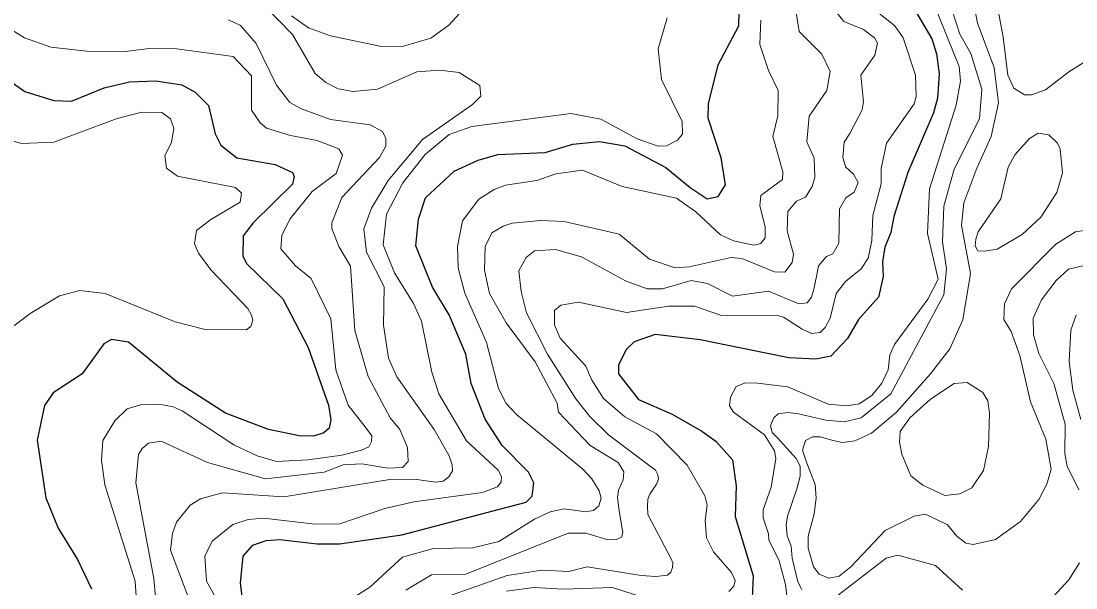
# Model space of a CAD drawing. Extents: x 673.6 to 698.9, y 7012 to 7040.1.
# Drawn here: x 675.127 to 676.673, y 7035.172 to 7036.003 of the extents above; entities that cross this region are included whole.
import ezdxf

# ---------------------------------------------------------------- set-up
doc = ezdxf.new("R2010")
doc.units = 0
doc.header["$LTSCALE"] = 0.032
doc.layers.add('1', color=7, linetype='Continuous', lineweight=25)
doc.layers.add('2', color=7, linetype='Continuous', lineweight=13)

msp = doc.modelspace()

# ---------------------------------------------------------------- linework, layer by layer
at = {"layer": '1'}
for points in [[(676.4281, 7036.035), (676.4617, 7035.9771), (676.4684, 7035.9553), (676.4725, 7035.926), (676.47, 7035.8904), (676.4642, 7035.8686), (676.4263, 7035.7811), (676.4061, 7035.7167), (676.4018, 7035.6932), (676.3929, 7035.6718), (676.3895, 7035.6504), (676.3902, 7035.6288), (676.3837, 7035.5986), (676.3544, 7035.5657), (676.3383, 7035.538), (676.3136, 7035.5121), (676.2918, 7035.5076), (676.2522, 7035.5095), (676.1219, 7035.5359), (676.0563, 7035.5439), (676.0252, 7035.533), (676.0139, 7035.5218), (676.0024, 7035.4985), (676.0024, 7035.4861), (676.0317, 7035.4482), (676.0809, 7035.4267), (676.1248, 7035.4022), (676.1453, 7035.3871), (676.1694, 7035.36), (676.1749, 7035.3217), (676.1734, 7035.2771), (676.1996, 7035.1899), (676.1985, 7035.1576)], [(676.0717, 7035.7887), (676.1073, 7035.759), (676.1324, 7035.7424), (676.1484, 7035.7461), (676.1591, 7035.7631), (676.1528, 7035.8026), (676.1339, 7035.861), (676.1342, 7035.8817), (676.1485, 7035.939), (676.1787, 7035.996), (676.1799, 7036.0363)], [(675.0791, 7035.9373), (675.1325, 7035.8997), (675.1749, 7035.8867), (675.2008, 7035.886), (675.2488, 7035.9051), (675.2858, 7035.914), (675.3245, 7035.9154), (675.3626, 7035.9098), (675.3819, 7035.899), (675.4015, 7035.8792), (675.4111, 7035.8381), (675.4198, 7035.8211), (675.4431, 7035.8029), (675.4995, 7035.793), (675.5248, 7035.7811), (675.5273, 7035.7752), (675.5246, 7035.7639), (675.4672, 7035.7072), (675.4522, 7035.6882), (675.4517, 7035.6586), (675.4578, 7035.6473), (675.5104, 7035.596), (675.5475, 7035.5245), (675.5773, 7035.4401), (675.5808, 7035.4184), (675.5786, 7035.4063), (675.5708, 7035.3995), (675.5553, 7035.3946), (675.5344, 7035.3953), (675.4896, 7035.4043), (675.4263, 7035.4282), (675.3556, 7035.4737), (675.2841, 7035.5325), (675.2592, 7035.5364), (675.2484, 7035.5302), (675.2162, 7035.4862), (675.1739, 7035.4582), (675.161, 7035.4397), (675.1504, 7035.3887), (675.1631, 7035.3042), (675.181, 7035.2598), (675.2098, 7035.2137), (675.23, 7035.1709)], [(675.8254, 7035.8077), (675.8951, 7035.8103), (675.9354, 7035.8227), (675.9748, 7035.8267), (676.0119, 7035.8202), (676.0717, 7035.7887)], [(675.4583, 7035.1015), (675.4486, 7035.1791), (675.4525, 7035.2185), (675.4664, 7035.2347), (675.4863, 7035.2416), (675.506, 7035.2433), (675.561, 7035.237), (675.5935, 7035.237), (675.6851, 7035.2501), (675.8673, 7035.2981), (675.8757, 7035.3066), (675.8782, 7035.3263), (675.8706, 7035.342), (675.832, 7035.3809), (675.8069, 7035.4198), (675.7866, 7035.4719), (675.7789, 7035.515), (675.7544, 7035.5725), (675.7296, 7035.6132), (675.7052, 7035.6739), (675.7095, 7035.7126), (675.7196, 7035.7442), (675.7617, 7035.7833), (675.7966, 7035.7995), (675.8254, 7035.8077)]]:
    msp.add_lwpolyline(points, dxfattribs=at)
at = {"layer": '2'}
for points in [[(676.512, 7036.0889), (676.5285, 7036.0002), (676.553, 7035.9353), (676.5595, 7035.8835), (676.5487, 7035.8338), (676.5274, 7035.7876), (676.5086, 7035.7368), (676.5051, 7035.7038), (676.5184, 7035.6329), (676.507, 7035.5653), (676.4878, 7035.5229), (676.4597, 7035.4862), (676.4097, 7035.4296), (676.3732, 7035.3991), (676.3488, 7035.388), (676.3309, 7035.3856), (676.317, 7035.3885), (676.2982, 7035.3936), (676.287, 7035.3936), (676.2767, 7035.3881), (676.2721, 7035.3742), (676.2783, 7035.3549), (676.2907, 7035.3237), (676.2922, 7035.3036), (676.2891, 7035.2806), (676.2803, 7035.2482), (676.2802, 7035.2305), (676.2884, 7035.203), (676.2966, 7035.1924), (676.3105, 7035.1865), (676.3258, 7035.1895), (676.3429, 7035.2033), (676.3935, 7035.2564), (676.4358, 7035.2773), (676.4524, 7035.2802), (676.4844, 7035.2647), (676.4982, 7035.248), (676.5115, 7035.2376), (676.5222, 7035.236), (676.5551, 7035.2431), (676.5914, 7035.2694), (676.6187, 7035.3016), (676.63, 7035.3243), (676.6367, 7035.3464), (676.6286, 7035.3901), (676.6062, 7035.445), (676.5905, 7035.5128), (676.5779, 7035.5483), (676.5671, 7035.5659), (676.5681, 7035.5888), (676.5783, 7035.6104), (676.6434, 7035.6763), (676.6724, 7035.6941), (676.6948, 7035.6977)], [(676.7125, 7035.9602), (676.6625, 7035.9286), (676.6282, 7035.9022), (676.6079, 7035.8951), (676.5977, 7035.895), (676.5819, 7035.9048), (676.573, 7035.9238), (676.566, 7035.9795), (676.5495, 7036.0688)], [(675.7997, 7036.048), (675.7537, 7035.9971), (675.7276, 7035.9779), (675.6872, 7035.9665), (675.6549, 7035.9657), (675.5802, 7035.9816), (675.5479, 7035.9931), (675.5231, 7036.0111)], [(675.4819, 7036.0274), (675.5245, 7035.9834), (675.5579, 7035.9262), (675.5737, 7035.9131), (675.5914, 7035.9038), (675.6134, 7035.8998), (675.6493, 7035.9032), (675.7068, 7035.9287), (675.7402, 7035.9312), (675.7687, 7035.9277), (675.7994, 7035.9086), (675.8009, 7035.8933), (675.7884, 7035.8807), (675.7151, 7035.8294), (675.6648, 7035.7697), (675.6405, 7035.729), (675.6294, 7035.6984), (675.633, 7035.6643), (675.6589, 7035.6136), (675.6581, 7035.5573), (675.6654, 7035.509), (675.6774, 7035.4818), (675.7325, 7035.4045), (675.7542, 7035.3658), (675.7587, 7035.3527), (675.759, 7035.3439), (675.7536, 7035.3351), (675.7455, 7035.3285), (675.734, 7035.3272), (675.7069, 7035.3312), (675.6703, 7035.3314), (675.5122, 7035.3058), (675.4222, 7035.3115), (675.39, 7035.3027), (675.3746, 7035.2934), (675.3548, 7035.2684), (675.349, 7035.2522), (675.3458, 7035.2276), (675.3717, 7035.1593)], [(676.0068, 7035.2466), (676.0088, 7035.2535), (676.0031, 7035.2881), (676.0009, 7035.3051), (676.0024, 7035.3155), (676.0095, 7035.3305), (676.0105, 7035.3426), (676.0018, 7035.3561), (675.9607, 7035.3811), (675.9146, 7035.43), (675.9126, 7035.4431), (675.8801, 7035.5035), (675.8377, 7035.5607), (675.8133, 7035.604), (675.806, 7035.6382), (675.8068, 7035.6725), (675.8167, 7035.6927), (675.8332, 7035.7027), (675.8466, 7035.7068), (675.8887, 7035.7108), (675.9228, 7035.7093), (676.0032, 7035.691), (676.0477, 7035.6542), (676.0855, 7035.6412), (676.1061, 7035.6427), (676.1674, 7035.6566), (676.1833, 7035.655), (676.2313, 7035.6356), (676.2462, 7035.6353), (676.2568, 7035.6493), (676.2588, 7035.6613), (676.2498, 7035.6958), (676.2504, 7035.7242), (676.2631, 7035.7393), (676.2764, 7035.7451), (676.2861, 7035.7606), (676.29, 7035.7737), (676.2892, 7035.8022), (676.2786, 7035.8259), (676.2818, 7035.8636), (676.3078, 7035.9013), (676.3127, 7035.9293), (676.3006, 7035.9549), (676.2672, 7035.9878), (676.2613, 7036.0252)], [(676.4626, 7036.0333), (676.5018, 7035.9368), (676.5035, 7035.9149), (676.4974, 7035.8797), (676.4583, 7035.7574), (676.4553, 7035.692), (676.4708, 7035.6249), (676.4558, 7035.5955), (676.4071, 7035.5292), (676.4002, 7035.5141), (676.3978, 7035.492), (676.3883, 7035.4724), (676.3735, 7035.4542), (676.3553, 7035.4422), (676.3364, 7035.4389), (676.3099, 7035.4418), (676.2505, 7035.4668), (676.2062, 7035.4725), (676.1887, 7035.4727), (676.1751, 7035.4674), (676.1665, 7035.4517), (676.1652, 7035.4392), (676.171, 7035.4297), (676.2165, 7035.3964), (676.231, 7035.3732), (676.2331, 7035.3617), (676.226, 7035.3201), (676.2145, 7035.2868), (676.2145, 7035.275), (676.2225, 7035.2517), (676.2227, 7035.2425), (676.2378, 7035.2119), (676.2472, 7035.1771), (676.2514, 7035.1399)], [(676.3231, 7036.0147), (676.3328, 7036.0024), (676.3614, 7035.9906), (676.3777, 7035.9788), (676.382, 7035.971), (676.3782, 7035.9532), (676.3577, 7035.9238), (676.3615, 7035.8846), (676.3596, 7035.8731), (676.3417, 7035.8383), (676.3333, 7035.8258), (676.3312, 7035.8038), (676.3351, 7035.7893), (676.3469, 7035.7786), (676.3539, 7035.7663), (676.348, 7035.7524), (676.3354, 7035.744), (676.3264, 7035.7277), (676.3252, 7035.6778), (676.3164, 7035.6618), (676.3071, 7035.6579), (676.2956, 7035.6445), (676.2925, 7035.6288), (676.2887, 7035.6103), (676.2851, 7035.5984), (676.2789, 7035.5901), (676.2669, 7035.5886), (676.2225, 7035.6072), (676.1695, 7035.6), (676.133, 7035.6185), (676.1087, 7035.6228), (676.0669, 7035.6107), (676.0443, 7035.6106), (676.0128, 7035.6226), (675.9481, 7035.6574), (675.9103, 7035.6681), (675.8792, 7035.6664), (675.8671, 7035.6568), (675.8563, 7035.6368), (675.8596, 7035.6068), (675.8676, 7035.5756), (675.8983, 7035.515), (675.9399, 7035.4495), (675.9602, 7035.4235), (675.9878, 7035.3967), (676.0567, 7035.3448), (676.0602, 7035.338), (676.0609, 7035.3314), (676.0581, 7035.3242), (676.0482, 7035.3098), (676.0456, 7035.3022), (676.0448, 7035.2919), (676.0452, 7035.2797), (676.0795, 7035.2148), (676.0822, 7035.2092), (676.0814, 7035.2019)], [(676.2709, 7035.1697), (676.2654, 7035.1812), (676.257, 7035.2158), (676.2557, 7035.2336), (676.2497, 7035.2487), (676.2483, 7035.2648), (676.2503, 7035.2776), (676.2637, 7035.3174), (676.2687, 7035.3358), (676.2687, 7035.3505), (676.2628, 7035.3621), (676.2355, 7035.3922), (676.2278, 7035.4002), (676.2253, 7035.4104), (676.23, 7035.4214), (676.2365, 7035.4274), (676.2505, 7035.4295), (676.2662, 7035.4274), (676.3064, 7035.4183), (676.3331, 7035.4159), (676.3583, 7035.4214), (676.4014, 7035.4568), (676.4794, 7035.602), (676.4831, 7035.6402), (676.4774, 7035.6793), (676.479, 7035.7319), (676.4944, 7035.7861), (676.5316, 7035.8599), (676.5348, 7035.9035), (676.5186, 7035.9554), (676.5028, 7035.984), (676.4921, 7036.0171)], [(676.3353, 7035.6212), (676.358, 7035.6399), (676.3684, 7035.6555), (676.3738, 7035.6814), (676.3752, 7035.718), (676.3876, 7035.7644), (676.3873, 7035.787), (676.3951, 7035.824), (676.4358, 7035.882), (676.4386, 7035.8926), (676.4379, 7035.924), (676.4198, 7035.9787), (676.4072, 7035.9963), (676.3792, 7036.0186)], [(675.0954, 7036.001), (675.1321, 7035.9784), (675.1705, 7035.9648), (675.223, 7035.9591), (675.2756, 7035.9583), (675.3146, 7035.9631), (675.3552, 7035.9623), (675.4377, 7035.951), (675.4648, 7035.9228), (675.4647, 7035.8724), (675.4773, 7035.8541)], [(675.3365, 7035.0115), (675.3212, 7035.1859), (675.2949, 7035.3264), (675.2989, 7035.3679), (675.3042, 7035.3768), (675.3138, 7035.3845), (675.3321, 7035.3871), (675.4001, 7035.3559), (675.4852, 7035.3321), (675.5712, 7035.3417), (675.599, 7035.3525), (675.6261, 7035.3543), (675.6642, 7035.3477), (675.6857, 7035.3485), (675.6941, 7035.3575), (675.6932, 7035.3779), (675.6819, 7035.4042), (675.6679, 7035.4216), (675.6355, 7035.4819), (675.6161, 7035.5494), (675.6096, 7035.644), (675.5925, 7035.6727), (675.5825, 7035.699), (675.5825, 7035.7076), (675.5972, 7035.7443), (675.6521, 7035.8033), (675.6615, 7035.82), (675.6613, 7035.8308), (675.6567, 7035.8411), (675.6385, 7035.8512), (675.5803, 7035.8587), (675.5377, 7035.8743), (675.5206, 7035.8838), (675.5013, 7035.9094), (675.4715, 7035.9705), (675.4484, 7035.9967), (675.4309, 7036.0052)], [(675.4107, 7035.1603), (675.3984, 7035.1821), (675.396, 7035.2188), (675.4068, 7035.2409), (675.4371, 7035.2654), (675.4596, 7035.2723), (675.4822, 7035.2745), (675.5579, 7035.2655), (675.5939, 7035.2663), (675.6601, 7035.2888), (675.7025, 7035.2982), (675.8032, 7035.3123), (675.8253, 7035.3203), (675.8304, 7035.3277), (675.831, 7035.3357), (675.826, 7035.3446), (675.7798, 7035.3879), (675.739, 7035.4565), (675.7288, 7035.4887), (675.7135, 7035.5631), (675.7018, 7035.5889), (675.6742, 7035.6343), (675.6576, 7035.6752), (675.6626, 7035.7203), (675.6864, 7035.7658), (675.7189, 7035.8078), (675.7544, 7035.837), (675.7875, 7035.8486), (675.9325, 7035.8678), (675.9764, 7035.8595), (676.0296, 7035.8303), (676.0607, 7035.8199), (676.0727, 7035.8201), (676.0889, 7035.8288), (676.096, 7035.8372), (676.0959, 7035.856), (676.0657, 7035.9173), (676.0608, 7035.9627), (676.0738, 7036.008)], [(676.2111, 7036.0047), (676.2096, 7035.9686), (676.2222, 7035.9305), (676.2365, 7035.9014), (676.2358, 7035.8644), (676.2284, 7035.8338), (676.2432, 7035.7823), (676.2429, 7035.771), (676.2108, 7035.7475), (676.2095, 7035.7323), (676.2176, 7035.7013), (676.2176, 7035.6856), (676.2108, 7035.6771), (676.2006, 7035.6748), (676.1711, 7035.6809), (676.1517, 7035.6898), (676.1159, 7035.7235), (676.0874, 7035.7435), (676.0078, 7035.7605), (675.9498, 7035.7848), (675.9107, 7035.7791), (675.8828, 7035.7693), (675.8367, 7035.7627), (675.82, 7035.7564), (675.7978, 7035.7421), (675.7738, 7035.7103), (675.7666, 7035.6726), (675.7674, 7035.6415), (675.7771, 7035.6043), (675.8091, 7035.532), (675.8264, 7035.4646), (675.8376, 7035.4427), (675.8531, 7035.4263), (675.95, 7035.3465), (675.9636, 7035.3322), (675.974, 7035.3145), (675.9768, 7035.3036), (675.9738, 7035.2927), (675.9658, 7035.2859), (675.9534, 7035.2839), (675.941, 7035.2856), (675.9226, 7035.2883), (675.9021, 7035.2839), (675.8791, 7035.2728), (675.8272, 7035.2403), (675.789, 7035.231), (675.7313, 7035.2301), (675.6859, 7035.2173), (675.6381, 7035.1732), (675.611, 7035.1563)], [(675.0875, 7035.5348), (675.1402, 7035.5744), (675.1833, 7035.6004), (675.2132, 7035.6081), (675.2499, 7035.6039), (675.3526, 7035.5625), (675.3969, 7035.5508), (675.4568, 7035.5503), (675.4638, 7035.5554), (675.4667, 7035.5645), (675.4645, 7035.5722), (675.4593, 7035.582), (675.4049, 7035.6385), (675.3868, 7035.6627), (675.3812, 7035.6764), (675.3839, 7035.696), (675.405, 7035.7122), (675.4481, 7035.7377), (675.45, 7035.7508), (675.4412, 7035.7591), (675.3559, 7035.7758), (675.3399, 7035.7875), (675.3376, 7035.8062), (675.3471, 7035.8253), (675.3507, 7035.8461), (675.3461, 7035.86), (675.3334, 7035.8693), (675.3039, 7035.8694), (675.2678, 7035.8604), (675.1751, 7035.8258), (675.1277, 7035.8235), (675.1087, 7035.8292)], [(675.4773, 7035.8541), (675.4867, 7035.8464), (675.5216, 7035.8356), (675.5607, 7035.8282), (675.5925, 7035.8157), (675.5978, 7035.8066)], [(675.5978, 7035.8066), (675.5888, 7035.7799), (675.5535, 7035.7533), (675.5208, 7035.7127), (675.5092, 7035.6889), (675.5078, 7035.6693), (675.5289, 7035.6446), (675.552, 7035.6259), (675.5807, 7035.5665), (675.5883, 7035.492), (675.6064, 7035.4403), (675.6328, 7035.4065), (675.6409, 7035.3951), (675.6402, 7035.387), (675.6365, 7035.379), (675.6257, 7035.374), (675.5971, 7035.3667), (675.5478, 7035.36), (675.5012, 7035.3576), (675.4731, 7035.3656), (675.4387, 7035.3821), (675.3631, 7035.4318), (675.3498, 7035.4377), (675.3294, 7035.4414), (675.3039, 7035.4413), (675.2824, 7035.4345), (675.2643, 7035.4171), (675.2468, 7035.3881), (675.2448, 7035.3597), (675.2496, 7035.3234), (675.2939, 7035.1819), (675.3023, 7035.0585)], [(676.6829, 7035.6443), (676.6618, 7035.6394), (676.6439, 7035.6227), (676.6223, 7035.5945), (676.6104, 7035.5676), (676.6106, 7035.5433), (676.6185, 7035.516), (676.6403, 7035.4718), (676.6572, 7035.4121), (676.6566, 7035.3691), (676.66, 7035.3506), (676.6772, 7035.3162)], [(676.2856, 7035.5451), (676.298, 7035.5466), (676.3053, 7035.5539), (676.3128, 7035.5676), (676.3213, 7035.604), (676.3353, 7035.6212)], [(676.1639, 7035.1667), (676.1716, 7035.1746), (676.1732, 7035.1833), (676.1679, 7035.195), (676.1419, 7035.225), (676.1315, 7035.2454), (676.1297, 7035.2708), (676.1323, 7035.2937), (676.1291, 7035.3074), (676.103, 7035.352), (676.058, 7035.3981), (676.0116, 7035.4228), (675.9807, 7035.4498), (675.9628, 7035.4779), (675.9547, 7035.4971), (675.9171, 7035.5382), (675.9088, 7035.5581), (675.9088, 7035.5789), (675.9178, 7035.5866), (675.9438, 7035.591), (676.0141, 7035.5761), (676.0756, 7035.5851), (676.1138, 7035.5852), (676.1519, 7035.572), (676.2353, 7035.5717), (676.2444, 7035.5692), (676.2716, 7035.5516), (676.2856, 7035.5451)], [(676.6798, 7035.4192), (676.6682, 7035.462), (676.6631, 7035.5041), (676.6656, 7035.5502), (676.6734, 7035.5721)], [(675.7787, 7035.1925), (675.9287, 7035.2524), (675.9544, 7035.2524), (675.9854, 7035.2432), (675.9986, 7035.2425), (676.0068, 7035.2466)], [(676.5067, 7035.1688), (676.4669, 7035.2052), (676.4116, 7035.2201), (676.3947, 7035.2157), (676.3251, 7035.1619)], [(676.6783, 7035.209), (676.6623, 7035.184), (676.6395, 7035.1589)], [(675.6907, 7035.1691), (675.7283, 7035.1915), (675.7787, 7035.1925)], [(675.9567, 7035.203), (675.9298, 7035.1965), (675.8903, 7035.198), (675.8393, 7035.1902), (675.7535, 7035.1602)], [(676.0814, 7035.2019), (676.0792, 7035.1953), (676.0744, 7035.191), (676.0573, 7035.1887), (676.0356, 7035.1906), (675.9567, 7035.203)], [(675.8382, 7035.1672), (675.8784, 7035.1726), (675.9214, 7035.1702), (675.9938, 7035.1727), (676.0571, 7035.1524)]]:
    msp.add_lwpolyline(points, dxfattribs=at)
for points in [[(676.6449, 7035.7518), (676.6533, 7035.7807), (676.6499, 7035.8157), (676.646, 7035.824), (676.6333, 7035.8365), (676.6177, 7035.8389), (676.605, 7035.831), (676.5833, 7035.8073), (676.5733, 7035.7892), (676.5628, 7035.7425), (676.5298, 7035.6941), (676.5261, 7035.6833), (676.5251, 7035.6738), (676.5292, 7035.6665), (676.5395, 7035.6659), (676.5575, 7035.669), (676.5942, 7035.6902), (676.6212, 7035.7157)], [(676.4296, 7035.4214), (676.4596, 7035.4489), (676.4943, 7035.4717), (676.5134, 7035.4733), (676.5365, 7035.4585), (676.5439, 7035.4463), (676.5464, 7035.4282), (676.5448, 7035.3796), (676.5373, 7035.3444), (676.5203, 7035.3191), (676.5026, 7035.31), (676.4807, 7035.3078), (676.4484, 7035.3227), (676.4311, 7035.3364), (676.4178, 7035.3685), (676.4141, 7035.386), (676.415, 7035.4016)]]:
    msp.add_lwpolyline(points, close=True, dxfattribs=at)

doc.saveas('drawing.dxf')
